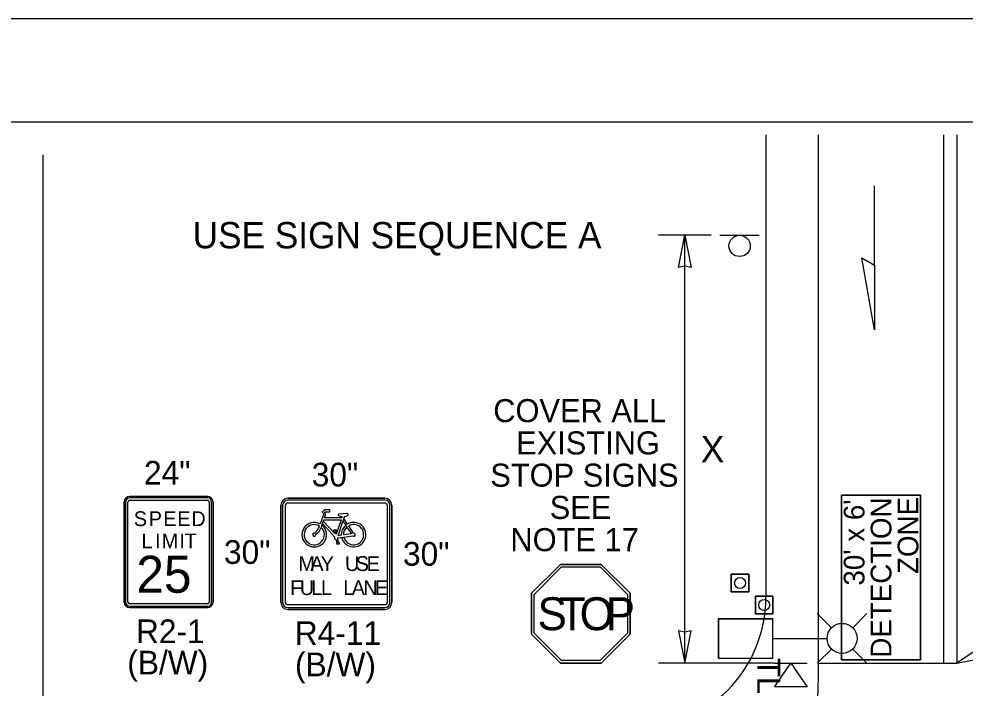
# Model space of a CAD drawing. Extents: x 99977 to 100176, y 99905 to 100011.
# Drawn here: x 100105.178 to 100108.053, y 100008.655 to 100010.687 of the extents above; entities that cross this region are included whole.
import ezdxf

# ---------------------------------------------------------------- set-up
doc = ezdxf.new("R2010")
doc.units = 0
for name, color, linetype in [('RD_ED_ShoulderPavedEdge', 7, 'Continuous'), ('RD_MK_LineDblYellowCenter', 7, 'Continuous'), ('RD_MK_LineEdgeWhite', 7, 'Continuous'), ('RD_MK_LineEdgeWhiteNew', 7, 'Continuous'), ('RD_MK_LineStop', 7, 'Continuous'), ('SH_GI_PlotLimits', 7, 'Continuous'), ('SH_GI_SheetBorder', 7, 'Continuous'), ('TR_SN_ConstructionSigns', 7, 'Continuous'), ('TR_WZ_PortableLightStandard', 7, 'Continuous'), ('TR_WZ_PortableSignMountBlk-Wht', 7, 'Continuous'), ('TR_WZ_Sign', 7, 'Continuous'), ('TR_WZ_TrafficCone', 7, 'Continuous'), ('TR_WZ_WorkZoneDetails', 7, 'Continuous'), ('TR_WZ_WorkZoneTextCurrent', 7, 'Continuous')]:
    doc.layers.add(name, color=color, linetype=linetype)

msp = doc.modelspace()

# ---------------------------------------------------------------- linework, layer by layer
at = {"layer": 'RD_ED_ShoulderPavedEdge'}
msp.add_lwpolyline([(100107.4475, 100010.335), (100107.4475, 100008.9304)], dxfattribs=at)
msp.add_arc((100107.0475, 100008.9304), 0.4, 270, 0, dxfattribs=at)
at = {"layer": 'RD_MK_LineDblYellowCenter'}
for p, q in [((100107.9875, 100010.335), (100107.9875, 100008.7304)), ((100108.0275, 100010.335), (100108.0275, 100008.7304))]:
    msp.add_line(p, q, dxfattribs=at)
at = {"layer": 'RD_MK_LineEdgeWhite'}
for p, q in [((100107.6075, 100008.9304), (100107.6075, 100010.335)), ((100107.6075, 100008.6904), (100107.6075, 100008.9304))]:
    msp.add_line(p, q, dxfattribs=at)
at = {"layer": 'RD_MK_LineEdgeWhiteNew'}
msp.add_arc((100106.1076, 100008.6984), 1.5, 277.2601, 359.6954, dxfattribs=at)
at = {"layer": 'RD_MK_LineStop'}
msp.add_line((100107.6075, 100008.7304), (100108.0275, 100008.7304), dxfattribs=at)
at = {"layer": 'SH_GI_PlotLimits'}
msp.add_lwpolyline([(100099.0625, 99999.6875), (100116.0625, 99999.6875), (100116.0625, 100010.6875), (100099.0625, 100010.6875)], close=True, dxfattribs=at)
at = {"layer": 'SH_GI_SheetBorder'}
msp.add_line((100100, 100010.375), (100115.75, 100010.375), dxfattribs=at)
at = {"layer": 'TR_SN_ConstructionSigns'}
for p, q in [((100105.5142, 100009.2366), (100105.7505, 100009.2366)), ((100105.7505, 100009.2366), (100105.5142, 100009.2366)), ((100105.7505, 100009.2366), (100105.5142, 100009.2366)), ((100105.7505, 100009.2324), (100105.5142, 100009.2324)), ((100105.5142, 100009.2253), (100105.7505, 100009.2253)), ((100105.9944, 100009.231), (100106.2897, 100009.231)), ((100106.2897, 100009.231), (100105.9944, 100009.231)), ((100106.2897, 100009.231), (100105.9944, 100009.231)), ((100106.2897, 100009.2254), (100105.9944, 100009.2254)), ((100105.4973, 100008.916), (100105.4973, 100009.2197)), ((100105.4973, 100009.2197), (100105.4973, 100008.916)), ((100105.4973, 100009.2197), (100105.4973, 100008.916)), ((100105.5016, 100009.2197), (100105.5016, 100008.916)), ((100105.5086, 100008.916), (100105.5086, 100009.2197)), ((100105.7561, 100009.2197), (100105.7561, 100008.916)), ((100105.7631, 100008.916), (100105.7631, 100009.2197)), ((100105.7673, 100009.2197), (100105.7673, 100008.916)), ((100105.7673, 100008.916), (100105.7673, 100009.2197)), ((100105.7673, 100008.916), (100105.7673, 100009.2197)), ((100105.9733, 100008.9146), (100105.9733, 100009.2099)), ((100105.9733, 100009.2099), (100105.9733, 100008.9146)), ((100105.9733, 100009.2099), (100105.9733, 100008.9146)), ((100105.9789, 100009.2099), (100105.9789, 100008.9146)), ((100105.9873, 100008.9146), (100105.9873, 100009.2099)), ((100105.9944, 100009.217), (100106.2897, 100009.217)), ((100106.106, 100009.1959), (100106.0991, 100009.1889)), ((100106.1225, 100009.1959), (100106.106, 100009.1959)), ((100106.1225, 100009.1904), (100106.1225, 100009.1959)), ((100106.2967, 100009.2099), (100106.2967, 100008.9146)), ((100106.3051, 100008.9146), (100106.3051, 100009.2099)), ((100106.3108, 100009.2099), (100106.3108, 100008.9146)), ((100106.3108, 100008.9146), (100106.3108, 100009.2099)), ((100106.3108, 100008.9146), (100106.3108, 100009.2099)), ((100106.1037, 100009.1842), (100106.0933, 100009.1531)), ((100106.0991, 100009.1889), (100106.1037, 100009.1842)), ((100106.1025, 100009.1614), (100106.1037, 100009.1652)), ((100106.1037, 100009.1652), (100106.1564, 100009.1652)), ((100106.1059, 100009.1717), (100106.1101, 100009.1842)), ((100106.1586, 100009.1717), (100106.1059, 100009.1717)), ((100106.1061, 100009.1882), (100106.1083, 100009.1904)), ((100106.1101, 100009.1842), (100106.1061, 100009.1882)), ((100106.1083, 100009.1904), (100106.1225, 100009.1904)), ((100106.1564, 100009.1652), (100106.1419, 100009.1219)), ((100106.1744, 100009.1846), (100106.1495, 100009.183)), ((100106.1597, 100009.1751), (100106.1586, 100009.1717)), ((100106.1647, 100009.1694), (100106.1621, 100009.1616)), ((100106.1647, 100009.1694), (100106.1667, 100009.1752)), ((100106.1759, 100009.1529), (100106.1647, 100009.1694)), ((100106.0985, 100009.1496), (100106.0963, 100009.1428)), ((100106.0985, 100009.1496), (100106.1001, 100009.1542)), ((100106.1001, 100009.1542), (100106.1025, 100009.1614)), ((100106.1001, 100009.1542), (100106.1367, 100009.1145)), ((100106.1371, 100009.1237), (100106.1025, 100009.1614)), ((100106.1424, 100009.1344), (100106.1336, 100009.1344)), ((100106.1424, 100009.1311), (100106.1424, 100009.1344)), ((100106.1474, 100009.1173), (100106.1621, 100009.1616)), ((100106.1621, 100009.1616), (100106.1705, 100009.1492)), ((100106.1705, 100009.1492), (100106.1742, 100009.1437)), ((100106.1742, 100009.1437), (100106.188, 100009.1234)), ((100106.1945, 100009.1256), (100106.1796, 100009.1475)), ((100106.1358, 100009.1311), (100106.1371, 100009.1237)), ((100106.1419, 100009.1219), (100106.1402, 100009.1311)), ((100106.1402, 100009.1311), (100106.1424, 100009.1311)), ((100106.141, 100009.1064), (100106.1446, 100009.0956)), ((100106.1493, 100009.0956), (100106.1452, 100009.1077)), ((100106.1469, 100009.1106), (100106.1582, 100009.1123)), ((100106.1573, 100009.1188), (100106.1474, 100009.1173)), ((100106.1582, 100009.1123), (100106.1647, 100009.1132)), ((100106.188, 100009.1234), (100106.1638, 100009.1198)), ((100106.1647, 100009.1132), (100106.191, 100009.1171)), ((100106.1446, 100009.0956), (100106.1428, 100009.0956)), ((100106.1428, 100009.0956), (100106.1428, 100009.0923)), ((100106.1428, 100009.0923), (100106.1516, 100009.0923)), ((100106.1516, 100009.0956), (100106.1493, 100009.0956)), ((100106.1516, 100009.0923), (100106.1516, 100009.0956)), ((100106.8229, 100009.0304), (100106.735, 100008.9426)), ((100106.8229, 100009.0304), (100106.735, 100008.9426)), ((100106.7428, 100008.9393), (100106.8261, 100009.0226)), ((100106.9472, 100009.0304), (100106.8229, 100009.0304)), ((100106.9472, 100009.0304), (100106.8229, 100009.0304)), ((100106.8261, 100009.0226), (100106.9439, 100009.0226)), ((100106.9439, 100009.0226), (100107.0272, 100008.9393)), ((100107.035, 100008.9426), (100106.9472, 100009.0304)), ((100107.035, 100008.9426), (100106.9472, 100009.0304)), ((100106.735, 100008.9426), (100106.735, 100008.8183)), ((100106.735, 100008.9426), (100106.735, 100008.8183)), ((100106.7428, 100008.8216), (100106.7428, 100008.9393)), ((100107.0272, 100008.9393), (100107.0272, 100008.8216)), ((100107.035, 100008.8183), (100107.035, 100008.9426)), ((100107.035, 100008.8183), (100107.035, 100008.9426)), ((100105.7505, 100008.9103), (100105.5142, 100008.9103)), ((100106.2897, 100008.9076), (100105.9944, 100008.9076)), ((100105.5142, 100008.9033), (100105.7505, 100008.9033)), ((100105.7505, 100008.8991), (100105.5142, 100008.8991)), ((100105.5142, 100008.8991), (100105.7505, 100008.8991)), ((100105.5142, 100008.8991), (100105.7505, 100008.8991)), ((100105.9944, 100008.8991), (100106.2897, 100008.8991)), ((100106.2897, 100008.8935), (100105.9944, 100008.8935)), ((100105.9944, 100008.8935), (100106.2897, 100008.8935)), ((100105.9944, 100008.8935), (100106.2897, 100008.8935)), ((100106.735, 100008.8183), (100106.8229, 100008.7304)), ((100106.735, 100008.8183), (100106.8229, 100008.7304)), ((100106.8261, 100008.7383), (100106.7428, 100008.8216)), ((100107.0272, 100008.8216), (100106.9439, 100008.7383)), ((100106.9472, 100008.7304), (100107.035, 100008.8183)), ((100106.9472, 100008.7304), (100107.035, 100008.8183)), ((100106.9439, 100008.7383), (100106.8261, 100008.7383)), ((100106.8229, 100008.7304), (100106.9472, 100008.7304)), ((100106.8229, 100008.7304), (100106.9472, 100008.7304))]:
    msp.add_line(p, q, dxfattribs=at)
for points in [[(100106.1336, 100009.1344), (100106.1336, 100009.1311), (100106.1358, 100009.1311)], [(100106.8229, 100009.0304), (100106.9472, 100009.0304), (100107.035, 100008.9426), (100107.035, 100008.8183), (100106.9472, 100008.7304), (100106.8229, 100008.7304), (100106.735, 100008.8183), (100106.735, 100008.9426), (100106.8229, 100009.0304)]]:
    msp.add_lwpolyline(points, dxfattribs=at)
for centre, radius, start, end in [((100105.5142, 100009.2197), 0.0169, 90, 180), ((100105.5142, 100009.2197), 0.0169, 90, 180), ((100105.5142, 100009.2197), 0.0169, 90, 180), ((100105.5142, 100009.2197), 0.0127, 90, 180), ((100105.5142, 100009.2197), 0.00562, 90, 180), ((100105.7505, 100009.2197), 0.0169, 0, 90), ((100105.7505, 100009.2197), 0.0169, 0, 90), ((100105.7505, 100009.2197), 0.0169, 0, 90), ((100105.7505, 100009.2197), 0.0127, 0, 90), ((100105.7505, 100009.2197), 0.00562, 0, 90), ((100105.9944, 100009.2099), 0.0211, 90, 180), ((100105.9944, 100009.2099), 0.0211, 90, 180), ((100105.9944, 100009.2099), 0.0211, 90, 180), ((100105.9944, 100009.2099), 0.0155, 90, 180), ((100106.2897, 100009.2099), 0.0211, 0, 90), ((100106.2897, 100009.2099), 0.0211, 0, 90), ((100106.2897, 100009.2099), 0.0211, 0, 90), ((100106.2897, 100009.2099), 0.0155, 0, 90), ((100105.9944, 100009.2099), 0.00703, 90, 180), ((100106.2897, 100009.2099), 0.00703, 0, 90), ((100106.1495, 100009.1808), 0.00219, 89.3854, 243.6828), ((100106.1747, 100009.1814), 0.00329, 294.5519, 96.4128), ((100106.075, 100009.1206), 0.0373, 60.5529, 50.868), ((100106.075, 100009.1206), 0.0307, 58.1532, 46.1649), ((100106.1945, 100009.1206), 0.0373, 130.0889, 182.8379), ((100106.1945, 100009.1206), 0.0373, 192.9622, 119.9648), ((100106.1945, 100009.1206), 0.0307, 131.3616, 181.6359), ((100106.1945, 100009.1206), 0.0307, 193.937, 119.0598), ((100106.075, 100009.1206), 0.00493, 105.257, 14.3233), ((100106.1415, 100009.1118), 0.00548, 151.1744, 264.8566), ((100106.1415, 100009.1118), 0.00548, 312.0053, 347.2932), ((100106.1945, 100009.1206), 0.00493, 225.1095, 90.4672), ((100105.5142, 100008.916), 0.0169, 180, 270), ((100105.5142, 100008.916), 0.0169, 180, 270), ((100105.5142, 100008.916), 0.0169, 180, 270), ((100105.5142, 100008.916), 0.0127, 180, 270), ((100105.5142, 100008.916), 0.00562, 180, 270), ((100105.7505, 100008.916), 0.0169, 270, 0), ((100105.7505, 100008.916), 0.0169, 270, 0), ((100105.7505, 100008.916), 0.0127, 270, 0), ((100105.7505, 100008.916), 0.00562, 270, 0), ((100105.7505, 100008.916), 0.0169, 270, 0), ((100105.9944, 100008.9146), 0.0211, 180, 270), ((100105.9944, 100008.9146), 0.0211, 180, 270), ((100105.9944, 100008.9146), 0.0211, 180, 270), ((100105.9944, 100008.9146), 0.0155, 180, 270), ((100105.9944, 100008.9146), 0.00703, 180, 270), ((100106.2897, 100008.9146), 0.0211, 270, 0), ((100106.2897, 100008.9146), 0.0211, 270, 0), ((100106.2897, 100008.9146), 0.0155, 270, 0), ((100106.2897, 100008.9146), 0.00703, 270, 0), ((100106.2897, 100008.9146), 0.0211, 270, 0)]:
    msp.add_arc(centre, radius, start, end, dxfattribs=at)
for centre, major_axis, ratio, start_param, end_param in [((100106.1627, 100009.1859), (-0.0186, 0), 0.588235, 0.686048, 1.410588), ((100106.1627, 100009.1859), (-0.0186, 0), 0.588235, 1.786993, 2.401245), ((100106.0799, 100009.1414), (-0.0105, -0.0158), 0.413554, 0.494612, 2.170849), ((100106.0799, 100009.1414), (-0.014, -0.021), 0.55814, 0.868091, 1.989998)]:
    msp.add_ellipse(centre, major_axis=major_axis, ratio=ratio, start_param=start_param, end_param=end_param, dxfattribs=at)
at = {"layer": 'TR_WZ_PortableLightStandard'}
for p, q in [((100107.6468, 100008.8378), (100107.6037, 100008.8809)), ((100107.7115, 100008.8378), (100107.7546, 100008.8809)), ((100107.303, 100008.8654), (100107.469, 100008.8654)), ((100107.303, 100008.7454), (100107.303, 100008.8654)), ((100107.469, 100008.8654), (100107.303, 100008.8654)), ((100107.469, 100008.7454), (100107.469, 100008.8654)), ((100107.469, 100008.8054), (100107.6334, 100008.8054)), ((100107.6468, 100008.773), (100107.6037, 100008.7301)), ((100107.7115, 100008.773), (100107.7546, 100008.7301)), ((100107.303, 100008.7454), (100107.469, 100008.7454)), ((100107.303, 100008.7454), (100107.469, 100008.7454))]:
    msp.add_line(p, q, dxfattribs=at)
for points in [[(100107.303, 100008.8654), (100107.303, 100008.8054), (100107.303, 100008.7454)], [(100107.469, 100008.7454), (100107.469, 100008.8054), (100107.469, 100008.8654)]]:
    msp.add_lwpolyline(points, dxfattribs=at)
msp.add_circle((100107.6792, 100008.8055), 0.0457, dxfattribs=at)
msp.add_circle((100107.6792, 100008.8055), 0.0457, dxfattribs=at)
at = {"layer": 'TR_WZ_PortableSignMountBlk-Wht'}
msp.add_line((100107.4734, 100008.7304), (100107.5734, 100008.7304), dxfattribs=at)
msp.add_lwpolyline([(100107.5233, 100008.7304), (100107.5734, 100008.6586), (100107.4734, 100008.6586)], close=True, dxfattribs=at)
at = {"layer": 'TR_WZ_Sign'}
msp.add_line((100107.3075, 100010.0304), (100107.4275, 100010.0304), dxfattribs=at)
msp.add_circle((100107.3676, 100009.998), 0.0324, dxfattribs=at)
msp.add_circle((100107.3676, 100009.998), 0.0324, dxfattribs=at)
at = {"layer": 'TR_WZ_TrafficCone'}
for points in [[(100107.3956, 100009.0004), (100107.3956, 100008.9471), (100107.3423, 100008.9471), (100107.3423, 100009.0004), (100107.3956, 100009.0004)], [(100107.3423, 100009.0004), (100107.3423, 100008.9471), (100107.3956, 100008.9471), (100107.3956, 100009.0004), (100107.3423, 100009.0004)], [(100107.469, 100008.9338), (100107.469, 100008.8804), (100107.4156, 100008.8804), (100107.4156, 100008.9338), (100107.469, 100008.9338)], [(100107.4156, 100008.9338), (100107.4156, 100008.8804), (100107.469, 100008.8804), (100107.469, 100008.9338), (100107.4156, 100008.9338)]]:
    msp.add_lwpolyline(points, dxfattribs=at)
for centre in [(100107.369, 100008.9738), (100107.4423, 100008.9071)]:
    msp.add_circle(centre, 0.0167, dxfattribs=at)
at = {"layer": 'TR_WZ_WorkZoneDetails'}
for p, q in [((100105.25, 100010.275), (100105.25, 100001.7859)), ((100107.778, 100009.9393), (100107.778, 100010.1804)), ((100107.2816, 100010.0304), (100107.1216, 100010.0304)), ((100107.2016, 100008.7304), (100107.2016, 100010.0304)), ((100106.735, 100008.9426), (100106.8229, 100009.0304)), ((100106.8229, 100009.0304), (100106.735, 100008.9426)), ((100106.8229, 100009.0304), (100106.9472, 100009.0304)), ((100106.9472, 100009.0304), (100106.8229, 100009.0304)), ((100106.8229, 100009.0304), (100106.8229, 100009.0304)), ((100106.9472, 100009.0304), (100107.035, 100008.9426)), ((100107.035, 100008.9426), (100106.9472, 100009.0304)), ((100106.735, 100008.9426), (100106.735, 100008.9426)), ((100106.735, 100008.8183), (100106.735, 100008.9426)), ((100106.735, 100008.9426), (100106.735, 100008.8183)), ((100107.035, 100008.9426), (100107.035, 100008.9426)), ((100107.035, 100008.9426), (100107.035, 100008.8183)), ((100107.035, 100008.8183), (100107.035, 100008.9426)), ((100106.735, 100008.8183), (100106.735, 100008.8183)), ((100106.8229, 100008.7304), (100106.735, 100008.8183)), ((100106.735, 100008.8183), (100106.8229, 100008.7304)), ((100107.035, 100008.8183), (100106.9472, 100008.7304)), ((100106.9472, 100008.7304), (100107.035, 100008.8183)), ((100107.035, 100008.8183), (100107.035, 100008.8183)), ((100106.8229, 100008.7304), (100106.8229, 100008.7304)), ((100106.9472, 100008.7304), (100106.8229, 100008.7304)), ((100106.8229, 100008.7304), (100106.9472, 100008.7304)), ((100106.9472, 100008.7304), (100106.9472, 100008.7304)), ((100107.4734, 100008.7304), (100107.1216, 100008.7304))]:
    msp.add_line(p, q, dxfattribs=at)
for points in [[(100107.2016, 100010.0304), (100107.2208, 100009.9322), (100107.2016, 100009.9367), (100107.1823, 100009.9322)], [(100107.778, 100009.7428), (100107.7394, 100009.9616), (100107.778, 100009.9393)], [(100107.2016, 100008.7304), (100107.2208, 100008.8287), (100107.2016, 100008.8242), (100107.1823, 100008.8287)], [(100108.0275, 100008.7304), (100108.1258, 100008.7499), (100108.1143, 100008.766), (100108.1112, 100008.7856)]]:
    msp.add_lwpolyline(points, close=True, dxfattribs=at)
for points in [[(100107.6775, 100009.2404), (100107.6775, 100008.7404), (100107.9175, 100008.7404), (100107.9175, 100009.2404), (100107.6775, 100009.2404)], [(100107.9175, 100009.2404), (100107.9175, 100008.7404), (100107.6775, 100008.7404), (100107.6775, 100009.2404), (100107.9175, 100009.2404)]]:
    msp.add_lwpolyline(points, dxfattribs=at)

# ---------------------------------------------------------------- texts
at = {"layer": 'TR_SN_ConstructionSigns'}
for s, height, p in [('COVER ALL', 0.07, (100106.619, 100009.4624)), ('EXISTING', 0.07, (100106.6885, 100009.3644)), ('STOP SIGNS', 0.07, (100106.61, 100009.2664)), ('SEE', 0.07, (100106.7906, 100009.1684)), ('S', 0.045, (100105.5266, 100009.1466)), ('P', 0.045, (100105.572, 100009.1466)), ('E', 0.045, (100105.6161, 100009.1466)), ('E', 0.045, (100105.6589, 100009.1466)), ('D', 0.045, (100105.7016, 100009.1466)), ('NOTE 17', 0.07, (100106.6711, 100009.0704)), ('L', 0.045, (100105.55, 100009.0791)), ('I', 0.045, (100105.5914, 100009.0791)), ('M', 0.045, (100105.6112, 100009.0791)), ('I', 0.045, (100105.6652, 100009.0791)), ('T', 0.045, (100105.6809, 100009.0791)), ('25', 0.1125, (100105.5345, 100008.9441)), ('M', 0.045, (100106.027, 100009.0102)), ('A', 0.045, (100106.063, 100009.0102)), ('Y', 0.045, (100106.0945, 100009.0102)), ('U', 0.045, (100106.1683, 100009.0102)), ('S', 0.045, (100106.2012, 100009.0102)), ('E', 0.045, (100106.234, 100009.0102)), ('F', 0.045, (100106.0018, 100008.9371)), ('U', 0.045, (100106.0311, 100008.9371)), ('L', 0.045, (100106.0662, 100008.9371)), ('L', 0.045, (100106.0954, 100008.9371)), ('L', 0.045, (100106.1634, 100008.9371)), ('A', 0.045, (100106.189, 100008.9371)), ('N', 0.045, (100106.2241, 100008.9371)), ('E', 0.045, (100106.2592, 100008.9371))]:
    msp.add_text(s, height=height, dxfattribs=at).set_placement(p)
for s, p in [('24"', (100105.5576, 100009.2726)), ('30"', (100106.0673, 100009.267)), ('30"', (100105.8006, 100009.0318)), ('30"', (100106.3446, 100009.0263)), ('R2-1', (100105.5332, 100008.7911)), ('R4-11', (100106.0158, 100008.7855)), ('(B/W)', (100105.5068, 100008.696)), ('(B/W)', (100106.0165, 100008.6904))]:
    msp.add_text(s, height=0.072, rotation=360, dxfattribs=at).set_placement(p)
at = {"layer": 'TR_WZ_PortableLightStandard'}
msp.add_text('TL', height=0.07, rotation=270, dxfattribs=at).set_placement((100107.421, 100008.7455))
at = {"layer": 'TR_WZ_WorkZoneDetails'}
for s, p in [("30' x 6'", (100107.7471, 100008.966)), ('DETECTION', (100107.829, 100008.7468)), ('ZONE', (100107.9109, 100009.0012))]:
    msp.add_text(s, height=0.063, rotation=90, dxfattribs=at).set_placement(p)
for s, p in [('S', (100106.7535, 100008.8304)), ('T', (100106.8185, 100008.8304)), ('O', (100106.8815, 100008.8304)), ('P', (100106.9605, 100008.8304))]:
    msp.add_text(s, height=0.1, dxfattribs=at).set_placement(p)
at = {"layer": 'TR_WZ_WorkZoneTextCurrent'}
for s, p in [('USE SIGN SEQUENCE A', (100105.7054, 100009.9904)), ('X', (100107.2498, 100009.3404))]:
    msp.add_text(s, height=0.08, dxfattribs=at).set_placement(p)

doc.saveas('drawing.dxf')
